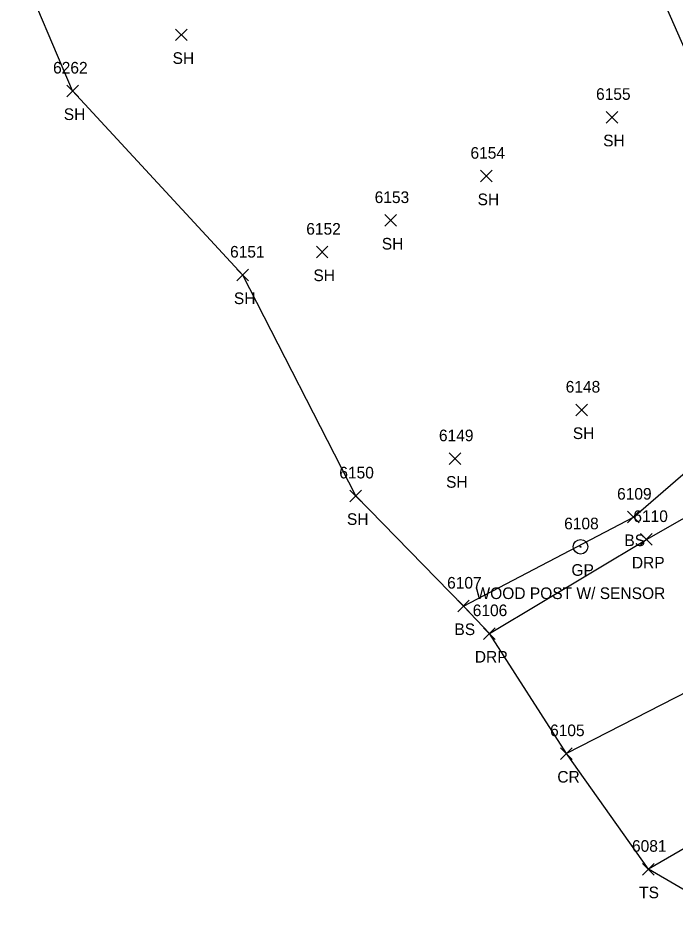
# Model space of a CAD drawing. Extents: x 1439173 to 1457902, y 641926 to 659889.
# Drawn here: x 1448882 to 1448995.2, y 643279.1 to 643435.5 of the extents above; entities that cross this region are included whole.
import ezdxf

# ---------------------------------------------------------------- set-up
doc = ezdxf.new("R2010")
doc.units = 0
for name, color, linetype in [('L_A', 7, 'Continuous'), ('L_I', 7, 'Continuous'), ('L_TIC', 7, 'Continuous'), ('LELB', 7, 'Continuous'), ('LSOGP', 7, 'Continuous'), ('P_A', 7, 'Continuous'), ('P_I', 7, 'Continuous'), ('P_TIC', 7, 'Continuous'), ('PRC', 7, 'Continuous'), ('R_A', 7, 'Continuous'), ('R_C', 7, 'Continuous'), ('R_I', 7, 'Continuous'), ('R_TIC', 7, 'Continuous'), ('RDP', 7, 'Continuous'), ('RGP', 7, 'Continuous')]:
    doc.layers.add(name, color=color, linetype=linetype)

msp = doc.modelspace()

# ---------------------------------------------------------------- linework, layer by layer
at = {"layer": 'L_TIC'}
for points in [[(1448909.08, 643431.59), (1448911.08, 643433.59)], [(1448911.08, 643431.59), (1448909.08, 643433.59)], [(1448890.33, 643421.93), (1448892.33, 643423.93)], [(1448892.33, 643421.93), (1448890.33, 643423.93)], [(1448983.24, 643417.4), (1448985.24, 643419.4)], [(1448985.24, 643417.4), (1448983.24, 643419.4)], [(1448961.61, 643407.27), (1448963.61, 643409.27)], [(1448963.61, 643407.27), (1448961.61, 643409.27)], [(1448945.11, 643399.64), (1448947.11, 643401.64)], [(1448947.11, 643399.64), (1448945.11, 643401.64)], [(1448933.33, 643394.2), (1448935.33, 643396.2)], [(1448935.33, 643394.2), (1448933.33, 643396.2)], [(1448919.64, 643390.25), (1448921.64, 643392.25)], [(1448921.64, 643390.25), (1448919.64, 643392.25)], [(1448978.01, 643367.02), (1448980.01, 643369.02)], [(1448980.01, 643367.02), (1448978.01, 643369.02)], [(1448956.19, 643358.64), (1448958.19, 643360.64)], [(1448958.19, 643358.64), (1448956.19, 643360.64)], [(1448939.1, 643352.24), (1448941.1, 643354.24)], [(1448941.1, 643352.24), (1448939.1, 643354.24)], [(1448986.94, 643348.59), (1448988.94, 643350.59)], [(1448988.94, 643348.59), (1448986.94, 643350.59)], [(1448957.67, 643333.28), (1448959.67, 643335.28)], [(1448959.67, 643333.28), (1448957.67, 643335.28)], [(1448989.51, 643287.98), (1448991.51, 643289.98)], [(1448991.51, 643287.98), (1448989.51, 643289.98)]]:
    msp.add_lwpolyline(points, dxfattribs=at)
at = {"layer": 'LELB'}
for points in [[(1449057.52, 643323.2), (1449048.24, 643343.36), (1449032.25, 643376.62), (1449027.07, 643385.54), (1449023.67, 643388.28), (1449017.88, 643387.58), (1448999.38, 643424.27), (1448981.06, 643465.9), (1448978.91, 643484.15), (1448958.17, 643480.5)], [(1448958.67, 643334.28), (1448987.94, 643349.59), (1449006.66, 643365.76), (1449011.59, 643378.53), (1449017.88, 643387.58)], [(1449032.79, 643312.61), (1449010.87, 643300.77), (1448990.51, 643288.98)]]:
    msp.add_lwpolyline(points, dxfattribs=at)
at = {"layer": 'LSOGP'}
msp.add_lwpolyline([(1449007.56, 643279.06), (1448990.51, 643288.98), (1448976.4, 643308.87), (1448963.13, 643329.54), (1448958.66, 643334.28), (1448940.1, 643353.24), (1448920.64, 643391.24), (1448891.33, 643422.93), (1448881.97, 643445.05)], dxfattribs=at)
at = {"layer": 'P_TIC'}
for points in [[(1448975.4, 643307.88), (1448977.4, 643309.88)], [(1448977.4, 643307.88), (1448975.4, 643309.88)]]:
    msp.add_lwpolyline(points, dxfattribs=at)
at = {"layer": 'PRC'}
msp.add_lwpolyline([(1449053.1, 643346.18), (1449048.24, 643343.36), (1449026.71, 643334.07), (1449004.57, 643323.28), (1448976.4, 643308.88)], dxfattribs=at)
at = {"layer": 'R_TIC'}
for points in [[(1448989.18, 643344.74), (1448991.18, 643346.74)], [(1448991.18, 643344.74), (1448989.18, 643346.74)], [(1448962.13, 643328.54), (1448964.13, 643330.54)], [(1448964.13, 643328.54), (1448962.13, 643330.54)]]:
    msp.add_lwpolyline(points, dxfattribs=at)
at = {"layer": 'RDP'}
msp.add_lwpolyline([(1448963.13, 643329.54), (1448990.18, 643345.74), (1449002.87, 643352.95), (1449019.88, 643362.82), (1449032.25, 643376.62), (1449034.83, 643384.26)], dxfattribs=at)
at = {"layer": 'RGP'}
msp.add_line((1448978.83, 643344.48), (1448978.83, 643344.48), dxfattribs=at)
for radius in [1.25, 0.0833]:
    msp.add_circle((1448978.83, 643344.48), radius, dxfattribs=at)

# ---------------------------------------------------------------- texts
at = {"layer": 'L_A'}
for s, p in [('SH', (1448908.56, 643427.59)), ('SH', (1448889.82, 643417.93)), ('SH', (1448982.73, 643413.4)), ('SH', (1448961.1, 643403.27)), ('SH', (1448944.6, 643395.64)), ('SH', (1448932.82, 643390.2)), ('SH', (1448919.12, 643386.25)), ('SH', (1448977.5, 643363.02)), ('SH', (1448955.67, 643354.64)), ('SH', (1448938.59, 643348.24)), ('BS', (1448986.38, 643344.59)), ('BS', (1448957.11, 643329.28)), ('TS', (1448988.92, 643283.98))]:
    msp.add_text(s, height=2, dxfattribs=at).set_placement(p)
at = {"layer": 'L_I'}
for s, p in [('6262', (1448887.98, 643425.93)), ('6155', (1448981.5, 643421.4)), ('6154', (1448959.87, 643411.27)), ('6153', (1448943.37, 643403.64)), ('6152', (1448931.59, 643398.2)), ('6151', (1448918.46, 643394.25)), ('6148', (1448976.27, 643371.02)), ('6149', (1448954.44, 643362.64)), ('6150', (1448937.28, 643356.24)), ('6109', (1448985.12, 643352.59)), ('6107', (1448955.85, 643337.28)), ('6081', (1448987.69, 643291.98))]:
    msp.add_text(s, height=2, dxfattribs=at).set_placement(p)
at = {"layer": 'P_A'}
msp.add_text('CR', height=2, dxfattribs=at).set_placement((1448974.83, 643303.88))
at = {"layer": 'P_I'}
msp.add_text('6105', height=2, dxfattribs=at).set_placement((1448973.58, 643311.88))
at = {"layer": 'R_A'}
for s, p in [('DRP', (1448987.67, 643340.74)), ('GP', (1448977.26, 643339.48)), ('DRP', (1448960.62, 643324.54))]:
    msp.add_text(s, height=2, dxfattribs=at).set_placement(p)
at = {"layer": 'R_C'}
msp.add_text('WOOD POST W/ SENSOR', height=2, dxfattribs=at).set_placement((1448960.74, 643335.48))
at = {"layer": 'R_I'}
for s, p in [('6108', (1448976.01, 643347.48)), ('6110', (1448987.92, 643348.74)), ('6106', (1448960.26, 643332.54))]:
    msp.add_text(s, height=2, dxfattribs=at).set_placement(p)

doc.saveas('drawing.dxf')
